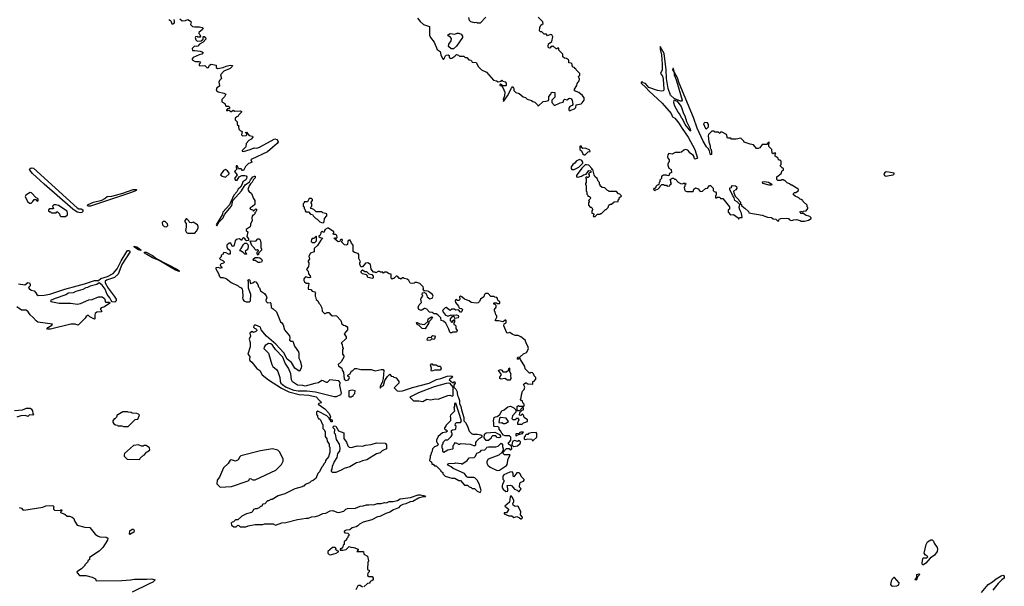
# Model space of a CAD drawing. Extents: x 2210602 to 2357277, y 510288 to 673808.
# Tile 289 of 464: x 2311621 to 2324186, y 580661 to 587894. Entities that reach past the tile are written whole.
import ezdxf

# ---------------------------------------------------------------- set-up
doc = ezdxf.new("R2010")
doc.units = 0

msp = doc.modelspace()

# ---------------------------------------------------------------- linework, layer by layer
at = {"layer": '0CON05XD'}
for points in [[(2317570, 587925), (2317495, 587850), (2317465, 587850), (2317455, 587858), (2317425, 587852), (2317378, 587868), (2317360, 587885), (2317352, 587922)], [(2318645, 586730), (2318655, 586740), (2318700, 586755), (2318717, 586773), (2318720, 586805), (2318785, 586820), (2318799, 586831), (2318822, 586865), (2318822, 586895), (2318802, 586925), (2318756, 586966), (2318700, 586985), (2318702, 587005), (2318732, 587055), (2318735, 587080), (2318762, 587115), (2318766, 587136), (2318752, 587168), (2318770, 587185), (2318770, 587205), (2318722, 587252), (2318718, 587268), (2318705, 587270), (2318700, 587285), (2318685, 587290), (2318670, 587305), (2318670, 587325), (2318658, 587338), (2318630, 587345), (2318630, 587375), (2318625, 587380), (2318597, 587397), (2318573, 587403), (2318552, 587422), (2318550, 587455), (2318500, 587505), (2318500, 587530), (2318485, 587530), (2318475, 587520), (2318465, 587520), (2318425, 587560), (2318415, 587550), (2318405, 587550), (2318385, 587530), (2318370, 587535), (2318363, 587555), (2318370, 587585), (2318412, 587615), (2318426, 587675), (2318412, 587702), (2318395, 587703), (2318355, 587690), (2318345, 587710), (2318315, 587710), (2318285, 587740), (2318265, 587740), (2318255, 587750), (2318258, 587795), (2318272, 587825), (2318300, 587845), (2318298, 587865), (2318235, 587928)], [(2313522, 587895), (2313550, 587880), (2313563, 587843), (2313577, 587843), (2313596, 587854), (2313598, 587875), (2313590, 587895)], [(2313666, 587906), (2313695, 587878), (2313737, 587883), (2313766, 587896), (2313800, 587875), (2313808, 587865), (2313802, 587832), (2313828, 587808), (2313855, 587802), (2313917, 587803), (2313950, 587795), (2313962, 587785), (2313955, 587768), (2313908, 587732), (2313908, 587718), (2313920, 587705), (2313930, 587675), (2313925, 587670), (2313895, 587670), (2313885, 587680), (2313863, 587677), (2313860, 587665), (2313868, 587638), (2313885, 587620), (2313938, 587622), (2313960, 587645), (2313960, 587675), (2313965, 587680), (2313975, 587680), (2313990, 587665), (2313998, 587645), (2313960, 587605), (2313915, 587582), (2313893, 587557), (2313875, 587550), (2313850, 587555), (2313820, 587525), (2313825, 587500), (2313855, 587502), (2313925, 587493), (2313950, 587485), (2313960, 587475), (2313945, 587453), (2313910, 587445), (2313835, 587412), (2313820, 587395), (2313822, 587382), (2313861, 587361), (2313905, 587362), (2313920, 587355), (2313927, 587343), (2313910, 587325), (2313910, 587315), (2313920, 587305), (2313985, 587308), (2314015, 587280), (2314028, 587282), (2314042, 587315), (2314065, 587326), (2314130, 587315), (2314130, 587285), (2314143, 587273), (2314216, 587284), (2314255, 587302), (2314305, 587312), (2314338, 587308), (2314332, 587295), (2314305, 587273), (2314225, 587237), (2314182, 587188), (2314198, 587145), (2314172, 587118), (2314160, 587095), (2314172, 587055), (2314170, 587045), (2314137, 587023), (2314128, 586995), (2314155, 586973), (2314226, 586956), (2314250, 586945), (2314235, 586910), (2314200, 586875), (2314200, 586845), (2314240, 586825), (2314252, 586792), (2314285, 586790), (2314298, 586778), (2314298, 586762), (2314272, 586758), (2314260, 586745), (2314262, 586732), (2314275, 586740), (2314295, 586740), (2314313, 586723), (2314325, 586722), (2314345, 586740), (2314368, 586728), (2314435, 586730), (2314452, 586722), (2314452, 586715), (2314414, 586676), (2314405, 586660), (2314390, 586655), (2314370, 586635), (2314370, 586615), (2314395, 586590), (2314398, 586558), (2314420, 586535), (2314412, 586525), (2314418, 586495), (2314435, 586478), (2314460, 586465), (2314453, 586423), (2314465, 586412), (2314510, 586415), (2314520, 586425), (2314520, 586435), (2314500, 586455), (2314515, 586460), (2314547, 586417), (2314590, 586405), (2314596, 586396), (2314575, 586368), (2314545, 586350), (2314512, 586315), (2314505, 586270), (2314458, 586225), (2314458, 586215), (2314475, 586211), (2314562, 586235), (2314613, 586257), (2314646, 586256), (2314681, 586265), (2314875, 586371), (2314905, 586364), (2314919, 586335), (2314907, 586313), (2314848, 586262), (2314781, 586209), (2314582, 586115), (2314570, 586105), (2314582, 586075), (2314570, 586065), (2314542, 586058), (2314501, 586019), (2314475, 585970), (2314465, 585970), (2314445, 585990), (2314412, 585992), (2314406, 586016), (2314395, 586028), (2314383, 586027), (2314382, 586005), (2314390, 585985), (2314362, 585955), (2314398, 585915), (2314364, 585866), (2314374, 585844), (2314396, 585844), (2314423, 585887), (2314457, 585903), (2314495, 585907), (2314511, 585901), (2314519, 585889), (2314516, 585865), (2314505, 585850), (2314467, 585825), (2314456, 585784), (2314439, 585755), (2314408, 585732), (2314390, 585695), (2314354, 585655), (2314299, 585531), (2314213, 585437), (2314206, 585404), (2314128, 585275), (2314135, 585262), (2314168, 585312), (2314218, 585365), (2314234, 585406), (2314304, 585486), (2314326, 585524), (2314342, 585585), (2314450, 585710), (2314498, 585785), (2314554, 585826), (2314565, 585850), (2314595, 585886), (2314615, 585898), (2314626, 585896), (2314627, 585875), (2314605, 585852), (2314589, 585821), (2314565, 585800), (2314550, 585775), (2314533, 585725), (2314544, 585704), (2314580, 585675), (2314603, 585613), (2314620, 585585), (2314622, 585565), (2314620, 585535), (2314591, 585509), (2314564, 585496), (2314558, 585485), (2314564, 585474), (2314590, 585465), (2314605, 585450), (2314635, 585478), (2314648, 585465), (2314635, 585440), (2314622, 585428), (2314620, 585415), (2314605, 585400), (2314595, 585400), (2314588, 585385), (2314582, 585365), (2314588, 585325), (2314564, 585286), (2314566, 585265), (2314561, 585249), (2314510, 585215), (2314510, 585205), (2314530, 585185), (2314520, 585125), (2314540, 585095), (2314540, 585075), (2314515, 585070), (2314500, 585085), (2314498, 585098), (2314475, 585108), (2314460, 585095), (2314455, 585080), (2314445, 585080), (2314425, 585098), (2314385, 585088), (2314372, 585072), (2314358, 585015), (2314345, 585000), (2314330, 585005), (2314315, 585040), (2314295, 585040), (2314262, 585015), (2314262, 584995), (2314272, 584975), (2314302, 584952), (2314308, 584925), (2314305, 584900), (2314285, 584900), (2314255, 584918), (2314225, 584920), (2314208, 584892), (2314192, 584888), (2314190, 584865), (2314170, 584845), (2314182, 584832), (2314215, 584820), (2314230, 584805), (2314230, 584795), (2314220, 584785), (2314193, 584777), (2314180, 584765), (2314182, 584752), (2314200, 584735), (2314198, 584722), (2314175, 584720), (2314155, 584730), (2314123, 584727), (2314122, 584715), (2314158, 584655), (2314170, 584615), (2314183, 584603), (2314215, 584602), (2314255, 584590), (2314319, 584539), (2314408, 584498), (2314420, 584485), (2314449, 584469), (2314460, 584455), (2314464, 584435), (2314468, 584355), (2314462, 584345), (2314468, 584325), (2314482, 584305), (2314512, 584292), (2314555, 584292), (2314568, 584305), (2314570, 584385), (2314540, 584465), (2314540, 584555), (2314533, 584567), (2314548, 584578), (2314557, 584567), (2314560, 584535), (2314568, 584528), (2314597, 584533), (2314615, 584550), (2314635, 584548), (2314660, 584515), (2314670, 584485), (2314682, 584472), (2314692, 584432), (2314745, 584398), (2314768, 584368), (2314773, 584345), (2314762, 584315), (2314768, 584298), (2314785, 584280), (2314815, 584282), (2314826, 584276), (2314828, 584218), (2314855, 584202), (2314896, 584166), (2314950, 584035), (2314966, 584026), (2314985, 584000), (2315002, 583935), (2315065, 583860), (2315070, 583835), (2315064, 583804), (2315085, 583792), (2315105, 583790), (2315127, 583725), (2315177, 583655), (2315184, 583634), (2315181, 583575), (2315201, 583541), (2315218, 583475), (2315212, 583445), (2315192, 583408), (2315185, 583407), (2315130, 583445), (2315088, 583518), (2315035, 583560), (2314990, 583640), (2314891, 583751), (2314772, 583852), (2314703, 583935), (2314695, 583968), (2314635, 583996), (2314615, 583993), (2314607, 583985), (2314605, 583970), (2314615, 583958), (2314643, 583943), (2314648, 583925), (2314635, 583912), (2314605, 583902), (2314585, 583912), (2314558, 583892), (2314564, 583855), (2314550, 583815), (2314562, 583775), (2314563, 583717), (2314530, 583625), (2314558, 583595), (2314554, 583556), (2314559, 583545), (2314583, 583523), (2314645, 583441), (2314684, 583415), (2314715, 583362), (2314795, 583295), (2314961, 583191), (2315055, 583144), (2315185, 583109), (2315311, 583099), (2315405, 583081), (2315445, 583032), (2315458, 583025), (2315468, 583005), (2315440, 582995), (2315430, 582985), (2315515, 582928), (2315570, 582865), (2315588, 582825), (2315580, 582805), (2315592, 582792), (2315610, 582785), (2315608, 582762), (2315595, 582760), (2315590, 582765)], [(2316698, 587915), (2316730, 587870), (2316775, 587832), (2316850, 587805), (2316850, 587695), (2316862, 587665), (2316908, 587608), (2316947, 587515), (2316985, 587488), (2316993, 587445), (2317015, 587400), (2317025, 587390), (2317035, 587392), (2317055, 587433)], [(2317155, 587520), (2317125, 587522), (2317093, 587553), (2317099, 587581), (2317128, 587625), (2317130, 587655), (2317108, 587678), (2317092, 587682), (2317082, 587698), (2317115, 587718), (2317175, 587708), (2317205, 587720), (2317225, 587720), (2317255, 587710), (2317270, 587685), (2317270, 587665), (2317196, 587554), (2317155, 587520)], [(2321295, 585320), (2321308, 585332), (2321312, 585348), (2321335, 585358), (2321405, 585362), (2321430, 585355), (2321442, 585342), (2321465, 585330), (2321487, 585333), (2321495, 585340), (2321535, 585342), (2321582, 585332), (2321595, 585322), (2321635, 585322), (2321687, 585333), (2321720, 585355), (2321720, 585365), (2321705, 585382), (2321648, 585398), (2321625, 585420), (2321595, 585420), (2321580, 585435), (2321585, 585450), (2321615, 585440), (2321625, 585450), (2321658, 585452), (2321680, 585485), (2321680, 585495), (2321670, 585505), (2321670, 585525), (2321620, 585575), (2321615, 585590), (2321605, 585590), (2321595, 585600), (2321582, 585602), (2321565, 585620), (2321515, 585640), (2321492, 585662), (2321505, 585690), (2321525, 585690), (2321560, 585715), (2321560, 585725), (2321550, 585735), (2321475, 585780), (2321465, 585780), (2321445, 585800), (2321415, 585810), (2321385, 585840), (2321375, 585840), (2321365, 585850), (2321345, 585850), (2321335, 585840), (2321295, 585840), (2321282, 585852), (2321282, 585888), (2321338, 585932), (2321352, 585968), (2321370, 585975), (2321370, 585995), (2321352, 586002), (2321330, 586025), (2321330, 586035), (2321340, 586045), (2321338, 586088), (2321325, 586100), (2321312, 586102), (2321300, 586115), (2321298, 586128), (2321262, 586152), (2321260, 586175), (2321268, 586188), (2321245, 586190), (2321235, 586180), (2321222, 586192), (2321220, 586235), (2321180, 586275), (2321180, 586315), (2321188, 586328), (2321172, 586328), (2321155, 586300), (2321095, 586300), (2321065, 586260), (2321045, 586250), (2321025, 586250), (2320987, 586297), (2320943, 586303), (2320865, 586330), (2320860, 586345), (2320822, 586382), (2320765, 586370), (2320705, 586370), (2320695, 586380), (2320655, 586380), (2320639, 586429), (2320585, 586460), (2320562, 586458), (2320555, 586440), (2320535, 586460), (2320495, 586460), (2320475, 586470), (2320455, 586470), (2320412, 586428), (2320407, 586413), (2320417, 586335), (2320432, 586285), (2320432, 586252), (2320440, 586245), (2320450, 586215), (2320450, 586175), (2320435, 586170), (2320422, 586222), (2320408, 586248), (2320385, 586272), (2320342, 586342), (2320265, 586508), (2320218, 586645), (2320037, 587085), (2320015, 587150), (2319978, 587218), (2319965, 587270), (2319955, 587270), (2319953, 587255), (2319972, 587222), (2319974, 587185), (2319983, 587173), (2320003, 587115), (2320076, 586865), (2320067, 586853), (2320055, 586852), (2319972, 586888), (2319925, 586932), (2319897, 587015), (2319874, 587145), (2319869, 587255), (2319843, 587463), (2319795, 587550), (2319794, 587516), (2319811, 587445), (2319821, 587325), (2319819, 587255), (2319800, 587205), (2319824, 587175), (2319833, 587133), (2319841, 587005), (2319837, 586985), (2319815, 586981), (2319762, 586992), (2319648, 587028), (2319608, 587078), (2319575, 587090), (2319565, 587100), (2319550, 587095), (2319550, 587085), (2319610, 587030), (2319648, 586985), (2319820, 586830), (2319934, 586695), (2319950, 586655), (2319980, 586635), (2320034, 586575), (2320073, 586503), (2320150, 586395), (2320238, 586235), (2320270, 586125), (2320242, 586112), (2320230, 586125), (2320230, 586145), (2320216, 586166), (2320170, 586195), (2320170, 586205), (2320145, 586230), (2320115, 586238), (2320095, 586230), (2320067, 586203), (2320045, 586198), (2319985, 586200), (2319945, 586177), (2319905, 586184), (2319893, 586167), (2319889, 586145), (2319895, 586120), (2319910, 586105), (2319908, 586085), (2319892, 586055), (2319892, 586035), (2319905, 586000), (2319935, 585980), (2319940, 585945), (2319915, 585930), (2319905, 585900), (2319883, 585903), (2319875, 585910), (2319835, 585910), (2319825, 585900), (2319812, 585898), (2319810, 585865), (2319790, 585845), (2319790, 585825), (2319780, 585815), (2319778, 585792), (2319765, 585780), (2319752, 585778), (2319740, 585765), (2319738, 585752), (2319725, 585740), (2319712, 585738), (2319710, 585725), (2319725, 585710), (2319735, 585720), (2319765, 585730), (2319790, 585755), (2319792, 585768), (2319815, 585790), (2319835, 585790), (2319845, 585780), (2319875, 585780), (2319885, 585770), (2319918, 585772), (2319922, 585788), (2319940, 585805), (2319930, 585815), (2319930, 585835), (2319920, 585845), (2319920, 585855), (2319945, 585870), (2319965, 585870), (2319975, 585860), (2319988, 585858), (2320025, 585820), (2320053, 585803), (2320085, 585800), (2320093, 585807), (2320118, 585808), (2320120, 585795), (2320110, 585785), (2320110, 585765), (2320102, 585755), (2320103, 585725), (2320111, 585711), (2320135, 585700), (2320215, 585700), (2320225, 585730), (2320245, 585748), (2320280, 585735), (2320305, 585702), (2320335, 585703), (2320372, 585738), (2320398, 585742), (2320422, 585778), (2320438, 585778), (2320470, 585745), (2320472, 585712), (2320485, 585700), (2320498, 585698), (2320510, 585685), (2320510, 585655), (2320500, 585645), (2320502, 585622), (2320515, 585620), (2320525, 585630), (2320555, 585630), (2320565, 585610), (2320595, 585610), (2320678, 585505), (2320680, 585475), (2320660, 585465), (2320660, 585435), (2320693, 585403), (2320728, 585408), (2320790, 585365), (2320795, 585350), (2320800, 585350), (2320805, 585370), (2320840, 585370), (2320832, 585425), (2320810, 585465), (2320802, 585495), (2320810, 585535), (2320778, 585568), (2320747, 585585), (2320739, 585619), (2320715, 585652), (2320681, 585725), (2320682, 585748), (2320705, 585750), (2320707, 585757), (2320700, 585765), (2320713, 585777), (2320755, 585772), (2320768, 585765), (2320772, 585745), (2320759, 585721), (2320730, 585705), (2320732, 585685), (2320753, 585643), (2320800, 585595), (2320802, 585582), (2320820, 585565), (2320820, 585545), (2320830, 585535), (2320832, 585522), (2320860, 585495), (2320875, 585490), (2320920, 585445), (2320925, 585430), (2321095, 585400), (2321163, 585373), (2321215, 585368), (2321235, 585350), (2321268, 585348), (2321295, 585320)], [(2317055, 587433), (2317065, 587443), (2317087, 587447), (2317100, 587435), (2317102, 587415), (2317115, 587400), (2317135, 587402), (2317173, 587427), (2317195, 587450), (2317222, 587442), (2317235, 587430), (2317287, 587427), (2317305, 587410), (2317325, 587410), (2317352, 587382), (2317378, 587378), (2317388, 587368), (2317393, 587353), (2317448, 587348), (2317474, 587294), (2317515, 587256), (2317576, 587226), (2317665, 587122), (2317705, 587112), (2317725, 587100), (2317765, 587110), (2317775, 587120), (2317785, 587110), (2317815, 587100), (2317830, 587085), (2317830, 587055), (2317825, 587050), (2317785, 587050), (2317755, 587070), (2317750, 587065), (2317750, 587055), (2317768, 587048), (2317785, 587030), (2317813, 586967), (2317809, 586921), (2317790, 586875), (2317795, 586850), (2317845, 586922), (2317895, 587020), (2317915, 587040), (2317926, 587016), (2317928, 586988), (2317950, 586965), (2317995, 586950), (2318045, 586910), (2318075, 586900), (2318095, 586880), (2318152, 586862), (2318168, 586848), (2318195, 586840), (2318230, 586805), (2318235, 586790), (2318300, 586850), (2318338, 586852), (2318367, 586863), (2318372, 586875), (2318372, 586915), (2318397, 586943), (2318405, 586962), (2318415, 586970), (2318450, 586965), (2318450, 586905), (2318410, 586865), (2318410, 586835), (2318445, 586800), (2318518, 586832), (2318555, 586840), (2318565, 586870), (2318575, 586878), (2318605, 586872), (2318638, 586892), (2318656, 586886), (2318670, 586865), (2318678, 586812), (2318670, 586800), (2318640, 586785), (2318630, 586765), (2318630, 586745), (2318645, 586730)], [(2320175, 586470), (2320168, 586488), (2320113, 586555), (2320078, 586628), (2320065, 586642), (2320046, 586686), (2320024, 586715), (2319982, 586792), (2319968, 586832), (2319972, 586868), (2319985, 586870), (2319995, 586860), (2320008, 586858), (2320064, 586784), (2320092, 586695), (2320110, 586665), (2320132, 586595), (2320175, 586500), (2320180, 586475), (2320175, 586470)], [(2320385, 586500), (2320410, 586525), (2320412, 586555), (2320398, 586578), (2320365, 586582), (2320348, 586565), (2320372, 586505), (2320385, 586500)], [(2318825, 586168), (2318835, 586170), (2318875, 586208), (2318900, 586210), (2318898, 586228), (2318842, 586252), (2318805, 586250), (2318792, 586262), (2318788, 586278), (2318775, 586280), (2318770, 586275), (2318770, 586235), (2318788, 586218), (2318805, 586182), (2318825, 586168)], [(2318695, 585982), (2318758, 586012), (2318807, 586063), (2318808, 586075), (2318795, 586097), (2318765, 586110), (2318724, 586086), (2318708, 586065), (2318680, 586045), (2318660, 586015), (2318658, 585995), (2318665, 585983), (2318695, 585982)], [(2318965, 585380), (2318995, 585410), (2319025, 585410), (2319035, 585420), (2319045, 585420), (2319095, 585470), (2319105, 585470), (2319130, 585495), (2319140, 585525), (2319155, 585540), (2319175, 585540), (2319205, 585570), (2319258, 585572), (2319260, 585595), (2319270, 585605), (2319272, 585618), (2319300, 585645), (2319278, 585668), (2319262, 585672), (2319235, 585700), (2319145, 585700), (2319135, 585710), (2319122, 585712), (2319088, 585748), (2319055, 585750), (2319030, 585775), (2319030, 585785), (2319020, 585795), (2319020, 585815), (2319002, 585832), (2318990, 585865), (2318962, 585892), (2318950, 585915), (2318935, 585980), (2318922, 585982), (2318920, 585995), (2318882, 586035), (2318855, 586043), (2318838, 586042), (2318795, 585998), (2318735, 585918), (2318728, 585905), (2318728, 585888), (2318745, 585882), (2318790, 585895), (2318815, 585912), (2318848, 585922), (2318885, 585970), (2318910, 585965), (2318908, 585942), (2318892, 585938), (2318880, 585925), (2318890, 585915), (2318888, 585892), (2318875, 585880), (2318865, 585880), (2318855, 585890), (2318840, 585875), (2318850, 585865), (2318850, 585815), (2318840, 585805), (2318840, 585795), (2318850, 585775), (2318850, 585705), (2318860, 585695), (2318860, 585665), (2318870, 585655), (2318872, 585642), (2318898, 585638), (2318900, 585625), (2318910, 585615), (2318880, 585585), (2318890, 585575), (2318890, 585565), (2318880, 585555), (2318880, 585525), (2318902, 585502), (2318915, 585500), (2318928, 585488), (2318930, 585465), (2318920, 585455), (2318920, 585425), (2318938, 585418), (2318950, 585405), (2318940, 585395), (2318942, 585382), (2318965, 585380)], [(2312395, 585429), (2312356, 585435), (2312299, 585475), (2311932, 585795), (2311785, 585930), (2311748, 585975), (2311747, 585985), (2311765, 586001), (2311795, 585997), (2312352, 585492), (2312375, 585478), (2312405, 585478), (2312428, 585465), (2312427, 585445), (2312415, 585434), (2312395, 585429)], [(2314245, 585883), (2314293, 585925), (2314293, 585935), (2314273, 585965), (2314245, 585980), (2314222, 585968), (2314182, 585915), (2314206, 585896), (2314245, 585883)], [(2322675, 585898), (2322715, 585903), (2322767, 585913), (2322780, 585925), (2322780, 585935), (2322685, 585950), (2322665, 585947), (2322650, 585925), (2322658, 585905), (2322675, 585898)], [(2321215, 585783), (2321185, 585783), (2321104, 585804), (2321100, 585825), (2321125, 585830), (2321175, 585822), (2321220, 585795), (2321215, 585783)], [(2311765, 585550), (2311789, 585571), (2311805, 585600), (2311825, 585600), (2311845, 585578), (2311855, 585580), (2311857, 585603), (2311853, 585613), (2311832, 585622), (2311772, 585685), (2311755, 585690), (2311698, 585655), (2311691, 585635), (2311697, 585615), (2311725, 585570), (2311745, 585550), (2311765, 585550)], [(2312525, 585515), (2312492, 585515), (2312486, 585525), (2312495, 585536), (2312564, 585565), (2312670, 585590), (2312708, 585612), (2312735, 585638), (2312795, 585640), (2312935, 585678), (2313070, 585725), (2313110, 585725), (2313108, 585715), (2313090, 585705), (2313011, 585675), (2312525, 585515)], [(2315495, 585302), (2315507, 585313), (2315512, 585358), (2315542, 585388), (2315540, 585415), (2315488, 585428), (2315475, 585440), (2315405, 585440), (2315375, 585470), (2315342, 585482), (2315330, 585495), (2315350, 585515), (2315350, 585545), (2315340, 585555), (2315340, 585565), (2315358, 585585), (2315357, 585597), (2315345, 585610), (2315315, 585610), (2315295, 585570), (2315252, 585568), (2315250, 585555), (2315240, 585545), (2315240, 585515), (2315250, 585505), (2315250, 585485), (2315260, 585475), (2315262, 585452), (2315273, 585443), (2315305, 585440), (2315333, 585413), (2315358, 585408), (2315365, 585390), (2315400, 585355), (2315418, 585348), (2315450, 585315), (2315473, 585303), (2315495, 585302)], [(2312205, 585380), (2312230, 585405), (2312232, 585425), (2312225, 585450), (2312115, 585520), (2312085, 585530), (2312055, 585530), (2312040, 585515), (2312050, 585485), (2312045, 585480), (2312005, 585480), (2311990, 585465), (2311990, 585455), (2312005, 585440), (2312015, 585440), (2312028, 585428), (2312085, 585430), (2312095, 585440), (2312105, 585440), (2312130, 585415), (2312132, 585395), (2312145, 585380), (2312205, 585380)], [(2313495, 585248), (2313512, 585268), (2313508, 585288), (2313476, 585316), (2313453, 585317), (2313440, 585305), (2313442, 585275), (2313465, 585252), (2313495, 585248)], [(2313855, 585170), (2313877, 585193), (2313897, 585233), (2313898, 585255), (2313890, 585275), (2313835, 585310), (2313815, 585302), (2313793, 585303), (2313782, 585312), (2313780, 585325), (2313768, 585338), (2313755, 585350), (2313745, 585350), (2313728, 585332), (2313728, 585315), (2313743, 585293), (2313746, 585246), (2313738, 585205), (2313748, 585178), (2313765, 585170), (2313855, 585170)], [(2317495, 581860), (2317508, 581885), (2317485, 581970), (2317460, 582015), (2317430, 582045), (2317415, 582050), (2317345, 582050), (2317325, 582060), (2317295, 582100), (2317153, 582163), (2317128, 582188), (2317092, 582202), (2317082, 582218), (2317095, 582230), (2317175, 582232), (2317185, 582238), (2317255, 582230), (2317265, 582220), (2317330, 582265), (2317355, 582300), (2317420, 582305), (2317437, 582323), (2317455, 582360), (2317495, 582378), (2317515, 582398), (2317557, 582403), (2317575, 582420), (2317580, 582435), (2317605, 582442), (2317695, 582442), (2317725, 582450), (2317765, 582490), (2317780, 582475), (2317780, 582445), (2317790, 582415), (2317790, 582395), (2317780, 582385), (2317778, 582372), (2317737, 582333), (2317600, 582285), (2317580, 582255), (2317583, 582233), (2317596, 582206), (2317625, 582180), (2317715, 582140), (2317745, 582143), (2317835, 582203), (2317843, 582215), (2317855, 582290), (2317880, 582335), (2317875, 582340), (2317808, 582338), (2317790, 582355), (2317790, 582375), (2317835, 582420), (2317865, 582420), (2317885, 582400), (2317900, 582415), (2317898, 582448), (2317860, 582475), (2317860, 582495), (2317870, 582505), (2317890, 582525), (2317890, 582565), (2317872, 582582), (2317815, 582583), (2317795, 582592), (2317774, 582614), (2317757, 582647), (2317740, 582665), (2317740, 582685), (2317728, 582698), (2317675, 582700), (2317670, 582705), (2317672, 582745), (2317667, 582775), (2317676, 582814), (2317694, 582826), (2317715, 582828), (2317746, 582854), (2317775, 582902), (2317805, 582912), (2317849, 582951), (2317885, 582959), (2317925, 582940), (2317950, 582915), (2317950, 582885), (2317910, 582835), (2317900, 582805), (2317915, 582790), (2317945, 582790), (2317963, 582807), (2317975, 582810), (2317990, 582785), (2317973, 582747), (2317975, 582730), (2318035, 582730), (2318052, 582748), (2318100, 582765), (2318100, 582785), (2318060, 582815), (2318050, 582845), (2318038, 582858), (2318032, 582858), (2318015, 582840), (2318000, 582845), (2318002, 582878), (2318032, 582908), (2318048, 582912), (2318048, 582938), (2318032, 582938), (2317998, 582902), (2317975, 582900), (2317970, 582905), (2317970, 582955), (2317985, 582970), (2317995, 582960), (2318055, 582960), (2318060, 582965), (2318058, 582985), (2318042, 583005), (2318037, 583027), (2318025, 583030), (2318010, 583045), (2318022, 583068), (2318024, 583106), (2318038, 583152), (2318057, 583173), (2318068, 583205), (2318052, 583235), (2318058, 583245), (2318075, 583258), (2318085, 583258), (2318107, 583247), (2318165, 583240), (2318170, 583245), (2318170, 583275), (2318185, 583280), (2318208, 583305), (2318207, 583327), (2318187, 583347), (2318177, 583375), (2318165, 583388), (2318148, 583392), (2318135, 583380), (2318125, 583380), (2318070, 583435), (2318067, 583467), (2318010, 583555), (2318008, 583568), (2317995, 583570), (2317985, 583560), (2317975, 583560), (2317970, 583565), (2317982, 583588), (2318008, 583592), (2318052, 583628), (2318088, 583645), (2318106, 583674), (2318113, 583697), (2318107, 583725), (2318087, 583755), (2318073, 583803), (2318014, 583844), (2317982, 583862), (2317945, 583863), (2317905, 583880), (2317875, 583902), (2317845, 583893), (2317837, 583897), (2317800, 583985), (2317805, 584010), (2317830, 584025), (2317830, 584055), (2317825, 584060), (2317815, 584060), (2317795, 584040), (2317785, 584038), (2317735, 584050), (2317698, 584048), (2317690, 584055), (2317710, 584095), (2317710, 584115), (2317698, 584128), (2317690, 584165), (2317680, 584175), (2317680, 584195), (2317700, 584225), (2317700, 584245), (2317688, 584258), (2317672, 584262), (2317670, 584275), (2317675, 584280), (2317705, 584280), (2317715, 584270), (2317745, 584270), (2317750, 584275), (2317748, 584298), (2317735, 584300), (2317722, 584312), (2317720, 584335), (2317708, 584348), (2317685, 584350), (2317675, 584360), (2317635, 584360), (2317597, 584397), (2317565, 584397), (2317552, 584385), (2317542, 584358), (2317502, 584325), (2317490, 584295), (2317472, 584278), (2317446, 584274), (2317384, 584284), (2317355, 584307), (2317295, 584328), (2317265, 584357), (2317244, 584366), (2317233, 584357), (2317238, 584325), (2317229, 584311), (2317208, 584308), (2317185, 584320), (2317178, 584305), (2317182, 584285), (2317220, 584235), (2317225, 584220), (2317232, 584212), (2317258, 584208), (2317272, 584195), (2317265, 584168), (2317255, 584160), (2317245, 584162), (2317222, 584192), (2317185, 584188), (2317165, 584198), (2317135, 584200), (2317115, 584180), (2317098, 584195), (2317065, 584220), (2317050, 584215), (2317020, 584185), (2317018, 584175), (2317028, 584155), (2317054, 584124), (2317075, 584113), (2317095, 584112), (2317125, 584128), (2317135, 584120), (2317195, 584127), (2317216, 584116), (2317220, 584105), (2317215, 584090), (2317175, 584080), (2317170, 584095), (2317155, 584110), (2317145, 584100), (2317135, 584100), (2317112, 584075), (2317112, 584055), (2317135, 584030), (2317148, 584042), (2317150, 584055), (2317168, 584068), (2317170, 584035), (2317160, 584025), (2317160, 584005), (2317175, 584000), (2317187, 583987), (2317188, 583952), (2317202, 583925), (2317195, 583903), (2317147, 583903), (2317135, 583897), (2317118, 583898), (2317110, 583905), (2317098, 583945), (2317058, 584018), (2317030, 584045), (2317000, 584055), (2316995, 584090), (2316955, 584128), (2316935, 584137), (2316908, 584138), (2316885, 584158), (2316852, 584162), (2316815, 584200), (2316797, 584207), (2316785, 584208), (2316745, 584183), (2316714, 584194), (2316704, 584225), (2316717, 584255), (2316747, 584283), (2316739, 584325), (2316743, 584337), (2316767, 584363), (2316757, 584385), (2316761, 584409), (2316783, 584413), (2316803, 584403), (2316818, 584375), (2316820, 584355), (2316855, 584332), (2316885, 584338), (2316897, 584365), (2316887, 584385), (2316838, 584425), (2316815, 584432), (2316785, 584430), (2316768, 584455), (2316772, 584465), (2316770, 584485), (2316728, 584525), (2316687, 584537), (2316665, 584540), (2316655, 584530), (2316635, 584528), (2316605, 584532), (2316586, 584566), (2316565, 584580), (2316525, 584590), (2316515, 584600), (2316505, 584600), (2316485, 584580), (2316475, 584590), (2316465, 584590), (2316446, 584616), (2316435, 584620), (2316425, 584620), (2316395, 584590), (2316385, 584590), (2316375, 584580), (2316360, 584595), (2316360, 584645), (2316335, 584650), (2316302, 584672), (2316275, 584670), (2316265, 584660), (2316255, 584670), (2316225, 584670), (2316215, 584680), (2316195, 584680), (2316165, 584662), (2316155, 584670), (2316135, 584670), (2316108, 584708), (2316097, 584767), (2316065, 584790), (2316032, 584788), (2315995, 584740), (2315975, 584740), (2315960, 584775), (2315960, 584795), (2315970, 584805), (2315950, 584845), (2315947, 584897), (2315938, 584908), (2315895, 584920), (2315878, 584935), (2315878, 585015), (2315855, 585040), (2315838, 585078), (2315825, 585080), (2315810, 585065), (2315802, 585025), (2315785, 585017), (2315765, 585018), (2315732, 585052), (2315730, 585065), (2315740, 585075), (2315735, 585090), (2315725, 585090), (2315712, 585078), (2315708, 585062), (2315685, 585060), (2315630, 585105), (2315645, 585110), (2315658, 585102), (2315670, 585115), (2315668, 585138), (2315655, 585150), (2315625, 585150), (2315620, 585165), (2315630, 585175), (2315628, 585188), (2315562, 585232), (2315548, 585232), (2315520, 585215), (2315510, 585205), (2315508, 585182), (2315495, 585180), (2315485, 585190), (2315475, 585190), (2315463, 585177), (2315462, 585165), (2315449, 585141), (2315440, 585135), (2315440, 585125), (2315453, 585113), (2315490, 585105), (2315465, 585080), (2315419, 585011), (2315380, 584975), (2315378, 584932), (2315330, 584915), (2315312, 584875), (2315320, 584835), (2315300, 584815), (2315300, 584805), (2315312, 584792), (2315312, 584778), (2315307, 584743), (2315280, 584705), (2315300, 584685), (2315308, 584648), (2315328, 584625), (2315330, 584605), (2315315, 584600), (2315268, 584612), (2315248, 584585), (2315248, 584565), (2315257, 584547), (2315275, 584530), (2315305, 584530), (2315310, 584525), (2315300, 584475), (2315302, 584455), (2315335, 584448), (2315355, 584428), (2315385, 584422), (2315392, 584415), (2315397, 584405), (2315390, 584395), (2315390, 584365), (2315397, 584357), (2315403, 584323), (2315426, 584306), (2315440, 584275), (2315457, 584257), (2315478, 584215), (2315480, 584175), (2315510, 584145), (2315517, 584143), (2315545, 584158), (2315565, 584158), (2315590, 584125), (2315613, 584113), (2315645, 584118), (2315665, 584112), (2315718, 584055), (2315732, 584012), (2315753, 583993), (2315775, 583990), (2315795, 583978), (2315802, 583965), (2315803, 583935), (2315763, 583885), (2315787, 583847), (2315787, 583823), (2315722, 583765), (2315737, 583747), (2315740, 583715), (2315750, 583705), (2315750, 583695), (2315740, 583685), (2315738, 583645), (2315742, 583625), (2315758, 583605), (2315758, 583585), (2315722, 583525), (2315686, 583494), (2315690, 583475), (2315732, 583445), (2315735, 583420), (2315752, 583395), (2315760, 583305), (2315785, 583290), (2315815, 583298), (2315828, 583325), (2315810, 583345), (2315810, 583355), (2315836, 583374), (2315855, 583410), (2315868, 583412), (2315898, 583442), (2315925, 583443), (2315975, 583430), (2316105, 583428), (2316158, 583412)], [(2314515, 584900), (2314495, 584900), (2314473, 584923), (2314438, 584945), (2314432, 584955), (2314448, 584972), (2314477, 585023), (2314495, 585040), (2314515, 585040), (2314530, 585025), (2314538, 585005), (2314532, 584965), (2314500, 584935), (2314502, 584922), (2314520, 584905), (2314515, 584900)], [(2314665, 584890), (2314650, 584905), (2314650, 584925), (2314668, 584942), (2314668, 584948), (2314655, 584960), (2314645, 584950), (2314632, 584952), (2314620, 584965), (2314618, 584978), (2314585, 585010), (2314560, 585065), (2314575, 585072), (2314632, 585068), (2314660, 585095), (2314675, 585098), (2314688, 585085), (2314698, 585045), (2314700, 584985), (2314708, 584965), (2314705, 584950), (2314672, 584918), (2314665, 584890)], [(2315385, 585050), (2315407, 585073), (2315410, 585125), (2315405, 585130), (2315375, 585100), (2315355, 585100), (2315343, 585087), (2315342, 585062), (2315355, 585050), (2315385, 585050)], [(2311605, 584522), (2311685, 584508), (2311725, 584539), (2311745, 584534), (2311756, 584515), (2311753, 584497), (2311732, 584475), (2311741, 584461), (2311765, 584440), (2311805, 584433), (2311828, 584408), (2311838, 584385), (2311855, 584374), (2311935, 584378), (2312005, 584390), (2312195, 584455), (2312352, 584498), (2312448, 584522), (2312575, 584563), (2312625, 584564), (2312655, 584590), (2312743, 584617), (2312815, 584653), (2312866, 584714), (2312914, 584816), (2312986, 584935), (2312995, 584946), (2313015, 584948), (2313027, 584937), (2313028, 584925), (2312923, 584767), (2312876, 584644), (2312831, 584605), (2312730, 584570), (2312711, 584555), (2312712, 584535), (2312748, 584468), (2312825, 584364), (2312851, 584325), (2312853, 584305), (2312835, 584289), (2312801, 584291), (2312788, 584308), (2312772, 584345), (2312736, 584386), (2312712, 584455), (2312675, 584503), (2312635, 584533), (2312605, 584515), (2312519, 584491), (2312488, 584475), (2312465, 584473), (2312425, 584451), (2312335, 584426), (2312303, 584407), (2312245, 584404), (2312210, 584380), (2312075, 584335), (2312015, 584308), (2312020, 584295), (2312125, 584274), (2312275, 584277), (2312355, 584264), (2312395, 584272), (2312505, 584316), (2312545, 584322), (2312626, 584354), (2312675, 584357), (2312704, 584334), (2312715, 584290), (2312735, 584288), (2312765, 584290), (2312770, 584275), (2312705, 584228), (2312660, 584215), (2312650, 584205), (2312650, 584195), (2312667, 584177), (2312660, 584165), (2312605, 584162), (2312582, 584145), (2312578, 584125), (2312580, 584075), (2312575, 584070), (2312515, 584100), (2312495, 584120), (2312470, 584105), (2312458, 584085), (2312367, 583993), (2312328, 584008), (2312275, 584009), (2312015, 583945), (2311975, 583944), (2311968, 583955), (2312030, 583995), (2312038, 584008), (2311854, 584034), (2311831, 584051), (2311794, 584094), (2311756, 584126), (2311729, 584165), (2311702, 584185), (2311645, 584186), (2311585, 584230)], [(2313165, 584948), (2313137, 584955), (2313089, 584985), (2313080, 584995), (2313083, 585005), (2313115, 584996), (2313168, 584955), (2313165, 584948)], [(2313655, 584680), (2313610, 584695), (2313400, 584820), (2313316, 584855), (2313242, 584895), (2313214, 584915), (2313214, 584925), (2313236, 584925), (2313314, 584885), (2313371, 584841), (2313634, 584705), (2313659, 584685), (2313655, 584680)], [(2314685, 584793), (2314664, 584794), (2314625, 584820), (2314605, 584820), (2314600, 584835), (2314625, 584860), (2314665, 584860), (2314685, 584852), (2314708, 584835), (2314717, 584815), (2314705, 584798), (2314685, 584793)], [(2316125, 584592), (2316062, 584602), (2316057, 584627), (2316048, 584638), (2315995, 584650), (2315980, 584665), (2315980, 584685), (2315995, 584700), (2316025, 584680), (2316045, 584680), (2316075, 584650), (2316115, 584640), (2316132, 584622), (2316132, 584598), (2316125, 584592)], [(2316795, 583948), (2316755, 583950), (2316719, 583989), (2316694, 584004), (2316683, 584027), (2316695, 584029), (2316725, 584010), (2316786, 584004), (2316828, 584042), (2316834, 584076), (2316875, 584100), (2316888, 584098), (2316870, 584065), (2316842, 584038), (2316840, 584025), (2316795, 583948)], [(2316825, 583798), (2316820, 583815), (2316828, 583832), (2316845, 583840), (2316872, 583838), (2316884, 583856), (2316895, 583862), (2316915, 583858), (2316922, 583845), (2316915, 583818), (2316905, 583813), (2316882, 583818), (2316865, 583803), (2316825, 583798)], [(2315635, 583084), (2315665, 583084), (2315719, 583111), (2315729, 583125), (2315704, 583225), (2315712, 583262), (2315692, 583282), (2315577, 583297), (2315546, 583264), (2315535, 583262), (2315495, 583283), (2315475, 583287), (2315435, 583257), (2315385, 583250), (2315265, 583214), (2315235, 583224), (2315165, 583229), (2315103, 583273), (2315089, 583295), (2315079, 583375), (2315053, 583445), (2315010, 583510), (2314977, 583585), (2314884, 583684), (2314845, 583740), (2314825, 583756), (2314795, 583760), (2314752, 583735), (2314739, 583715), (2314736, 583695), (2314796, 583636), (2314839, 583491), (2314853, 583465), (2314897, 583427), (2314913, 583403), (2314941, 583325), (2314945, 583280), (2314954, 583255), (2314974, 583235), (2315022, 583205), (2315121, 583165), (2315175, 583154), (2315285, 583154), (2315395, 583142), (2315635, 583084)], [(2316158, 583412), (2316235, 583430), (2316259, 583429), (2316267, 583417), (2316259, 583315), (2316246, 583264), (2316222, 583215), (2316220, 583195), (2316225, 583190), (2316232, 583208), (2316263, 583225), (2316282, 583288), (2316315, 583340), (2316345, 583370), (2316362, 583342), (2316385, 583340), (2316395, 583330), (2316425, 583320), (2316460, 583275), (2316460, 583255), (2316400, 583195), (2316438, 583158), (2316465, 583151), (2316505, 583158), (2316635, 583199), (2316846, 583254), (2316938, 583302), (2316996, 583314), (2317075, 583343), (2317115, 583349), (2317140, 583345), (2317147, 583335), (2317108, 583305), (2317102, 583295), (2317145, 583262), (2317155, 583260), (2317165, 583270), (2317175, 583270), (2317176, 583254), (2317163, 583227), (2317160, 583205), (2317186, 583176), (2317202, 583142), (2317202, 583125), (2317208, 583095), (2317222, 583072), (2317232, 583032), (2317232, 582995), (2317252, 582955), (2317258, 582915), (2317290, 582815), (2317288, 582775), (2317311, 582751), (2317336, 582706), (2317355, 582642), (2317385, 582611), (2317405, 582602), (2317465, 582602), (2317504, 582594), (2317518, 582585), (2317518, 582565), (2317482, 582545), (2317445, 582508), (2317438, 582495), (2317437, 582463), (2317427, 582453), (2317415, 582452), (2317375, 582472), (2317245, 582480), (2317235, 582470), (2317225, 582470), (2317197, 582487), (2317165, 582490), (2317160, 582465), (2317150, 582455), (2317150, 582415), (2317145, 582410), (2317083, 582397), (2317035, 582370), (2317020, 582385), (2317020, 582415), (2317010, 582425), (2317010, 582465), (2317020, 582475), (2317030, 582505), (2317055, 582530), (2317085, 582530), (2317128, 582575), (2317140, 582595), (2317140, 582615), (2317130, 582625), (2317132, 582648), (2317145, 582660), (2317177, 582663), (2317187, 582673), (2317190, 582705), (2317180, 582715), (2317182, 582738), (2317195, 582750), (2317245, 582750), (2317257, 582773), (2317185, 583000), (2317170, 582995), (2317170, 582955), (2317160, 582945), (2317170, 582895), (2317120, 582845), (2317113, 582827), (2317120, 582815), (2317120, 582775), (2317060, 582715), (2317060, 582705), (2317040, 582685), (2317042, 582672), (2317055, 582660), (2317065, 582660), (2317078, 582642), (2317065, 582630), (2317015, 582620), (2316962, 582575), (2316940, 582525), (2316940, 582505), (2316950, 582495), (2316960, 582465), (2316948, 582452), (2316915, 582440), (2316890, 582415), (2316880, 582375), (2316870, 582365), (2316867, 582333), (2316860, 582325), (2316860, 582295), (2316853, 582287), (2316850, 582265), (2316862, 582252), (2316878, 582248), (2316882, 582222), (2316898, 582218), (2316915, 582200), (2316935, 582200), (2316990, 582145), (2316995, 582130), (2317020, 582115), (2317020, 582095), (2317050, 582065), (2317135, 582040), (2317175, 582040), (2317225, 582010), (2317245, 582010), (2317295, 581950), (2317335, 581950), (2317355, 581930), (2317382, 581922), (2317395, 581910), (2317425, 581910), (2317460, 581875), (2317495, 581860)], [(2316878, 583408), (2316870, 583415), (2316878, 583445), (2316862, 583485), (2316875, 583500), (2316885, 583500), (2316895, 583490), (2316937, 583487), (2316963, 583473), (2316985, 583472), (2316992, 583465), (2317000, 583435), (2316988, 583422), (2316965, 583418), (2316915, 583422), (2316895, 583410), (2316878, 583408)], [(2317875, 583291), (2317845, 583293), (2317813, 583313), (2317765, 583303), (2317750, 583315), (2317748, 583332), (2317768, 583365), (2317730, 583415), (2317755, 583428), (2317775, 583420), (2317785, 583400), (2317835, 583400), (2317858, 583422), (2317865, 583450), (2317870, 583445), (2317870, 583405), (2317890, 583375), (2317882, 583355), (2317890, 583315), (2317875, 583291)], [(2315855, 583080), (2315865, 583090), (2315875, 583090), (2315880, 583105), (2315898, 583122), (2315900, 583155), (2315864, 583166), (2315823, 583157), (2315820, 583085), (2315825, 583080), (2315855, 583080)], [(2316765, 583022), (2316815, 583048), (2316865, 583042), (2316925, 583052), (2316962, 583048), (2317085, 583098), (2317109, 583099), (2317145, 583088), (2317153, 583097), (2317152, 583202), (2317115, 583249), (2317095, 583254), (2317065, 583251), (2316911, 583209), (2316709, 583131), (2316600, 583075), (2316645, 583030), (2316715, 583030), (2316765, 583022)], [(2311555, 582903), (2311655, 582913), (2311706, 582934), (2311753, 582933), (2311765, 582928), (2311785, 582900), (2311788, 582868), (2311800, 582855), (2311790, 582845), (2311745, 582848), (2311725, 582830), (2311695, 582842), (2311634, 582836), (2311585, 582822)], [(2315590, 582765), (2315590, 582775), (2315575, 582790), (2315568, 582808), (2315540, 582835), (2315425, 582898), (2315410, 582885), (2315410, 582855), (2315420, 582845), (2315420, 582825), (2315435, 582800), (2315445, 582800), (2315458, 582788), (2315480, 582735), (2315490, 582725), (2315490, 582675), (2315510, 582655), (2315510, 582645), (2315520, 582635), (2315520, 582575), (2315540, 582545), (2315543, 582513), (2315570, 582475), (2315570, 582445), (2315580, 582435), (2315580, 582375), (2315560, 582315), (2315523, 582267), (2315517, 582243), (2315500, 582225), (2315490, 582195), (2315473, 582177), (2315447, 582123), (2315425, 582100), (2315400, 582035), (2315385, 582030), (2315367, 582013), (2315340, 582005), (2315317, 581983), (2315265, 581960), (2315245, 581940), (2315235, 581940), (2315225, 581930), (2315130, 581905), (2315005, 581842), (2314920, 581815), (2314842, 581768), (2314825, 581768), (2314795, 581750), (2314785, 581750), (2314748, 581712), (2314722, 581708), (2314705, 581680), (2314695, 581680), (2314677, 581663), (2314645, 581650), (2314625, 581650), (2314605, 581640), (2314595, 581620), (2314577, 581603), (2314515, 581587), (2314454, 581556), (2314405, 581510), (2314375, 581510), (2314348, 581482), (2314332, 581478), (2314320, 581465), (2314322, 581442), (2314355, 581420), (2314385, 581420), (2314405, 581440), (2314418, 581438), (2314435, 581420), (2314505, 581418), (2314535, 581432), (2314625, 581448), (2314725, 581450), (2314745, 581460), (2314855, 581460), (2314885, 581442), (2314965, 581470), (2315016, 581474), (2315167, 581513), (2315275, 581532), (2315305, 581532), (2315345, 581548), (2315395, 581552), (2315436, 581564), (2315491, 581589), (2315526, 581594), (2315584, 581626), (2315615, 581627), (2315666, 581606), (2315695, 581604), (2315755, 581622), (2315784, 581646), (2315805, 581652), (2315905, 581658), (2315965, 581682), (2316003, 581687), (2316048, 581702), (2316075, 581700), (2316105, 581707), (2316135, 581702), (2316185, 581718), (2316235, 581718), (2316275, 581730), (2316302, 581728), (2316335, 581742), (2316385, 581743), (2316440, 581755), (2316475, 581778), (2316606, 581794), (2316705, 581828), (2316735, 581829), (2316790, 581815), (2316800, 581805), (2316765, 581802), (2316710, 581785), (2316637, 581743), (2316605, 581740), (2316547, 581713), (2316510, 581705), (2316474, 581686), (2316455, 581662), (2316393, 581637), (2316345, 581608), (2316295, 581592), (2316215, 581552), (2316185, 581548), (2316115, 581508), (2316005, 581478), (2315956, 581454), (2315935, 581432), (2315915, 581422), (2315863, 581407), (2315835, 581380), (2315785, 581378), (2315760, 581365), (2315760, 581355), (2315772, 581342), (2315808, 581338), (2315820, 581325), (2315820, 581305), (2315810, 581295), (2315808, 581282), (2315792, 581268), (2315790, 581255), (2315763, 581227), (2315760, 581195), (2315750, 581185), (2315738, 581152), (2315725, 581140), (2315712, 581138), (2315712, 581122), (2315745, 581120), (2315785, 581130), (2315825, 581170), (2315845, 581160), (2315885, 581158), (2315940, 581135), (2315940, 581125), (2315923, 581103), (2316010, 581105), (2316012, 581072), (2316060, 581045), (2316070, 580985), (2316063, 580963), (2316058, 580885), (2316062, 580872), (2316080, 580865), (2316080, 580845), (2316063, 580827), (2316058, 580798), (2316077, 580787), (2316117, 580787), (2316132, 580765), (2316130, 580745), (2316115, 580730), (2316102, 580728), (2316090, 580715), (2316088, 580702), (2316060, 580695), (2316012, 580655)], [(2313005, 582700), (2313095, 582790), (2313130, 582795), (2313150, 582845), (2313138, 582858), (2313117, 582867), (2313055, 582870), (2313045, 582880), (2313005, 582882), (2312995, 582890), (2312935, 582890), (2312875, 582850), (2312865, 582850), (2312855, 582820), (2312835, 582800), (2312825, 582800), (2312810, 582775), (2312810, 582755), (2312820, 582735), (2312845, 582720), (2312867, 582717), (2312875, 582710), (2312925, 582710), (2312945, 582700), (2313005, 582700)], [(2317815, 582738), (2317825, 582742), (2317860, 582765), (2317829, 582809), (2317756, 582814), (2317743, 582807), (2317735, 582750), (2317765, 582748), (2317775, 582752), (2317795, 582740), (2317815, 582738)], [(2315655, 582112), (2315613, 582113), (2315600, 582125), (2315600, 582145), (2315610, 582155), (2315612, 582195), (2315632, 582245), (2315672, 582305), (2315682, 582355), (2315708, 582385), (2315712, 582425), (2315702, 582475), (2315663, 582535), (2315652, 582602), (2315640, 582615), (2315642, 582662), (2315622, 582685), (2315623, 582697), (2315635, 582710), (2315656, 582706), (2315690, 582645), (2315755, 582622), (2315758, 582548), (2315791, 582501), (2315807, 582455), (2315825, 582437), (2315855, 582433), (2315927, 582453), (2315995, 582448), (2316035, 582463), (2316105, 582470), (2316175, 582492), (2316285, 582490), (2316300, 582465), (2316300, 582415), (2316245, 582390), (2316220, 582365), (2316175, 582352), (2316050, 582275), (2315995, 582262), (2315956, 582244), (2315920, 582235), (2315835, 582188), (2315760, 582165), (2315725, 582142), (2315655, 582112)], [(2317575, 582520), (2317548, 582555), (2317552, 582605), (2317575, 582618), (2317685, 582628), (2317745, 582598), (2317757, 582577), (2317756, 582564), (2317735, 582558), (2317715, 582560), (2317695, 582580), (2317655, 582580), (2317642, 582568), (2317638, 582552), (2317605, 582523), (2317575, 582520)], [(2317927, 582447), (2317975, 582454), (2318006, 582484), (2318010, 582495), (2318010, 582505), (2317995, 582520), (2317975, 582510), (2317935, 582523), (2317911, 582509), (2317900, 582465), (2317912, 582452), (2317927, 582447)], [(2317955, 582582), (2317985, 582600), (2318037, 582613), (2318050, 582630), (2318015, 582630), (2318004, 582626), (2317995, 582610), (2317953, 582607), (2317950, 582585), (2317955, 582582)], [(2318175, 582520), (2318220, 582565), (2318222, 582612), (2318210, 582625), (2318148, 582622), (2318115, 582610), (2318105, 582600), (2318085, 582600), (2318072, 582588), (2318070, 582575), (2318060, 582565), (2318060, 582545), (2318073, 582533), (2318105, 582542), (2318155, 582540), (2318162, 582522), (2318175, 582520)], [(2313155, 582280), (2313160, 582295), (2313200, 582335), (2313215, 582340), (2313240, 582375), (2313255, 582380), (2313280, 582405), (2313278, 582428), (2313235, 582460), (2313205, 582460), (2313195, 582450), (2313175, 582450), (2313135, 582468), (2313075, 582460), (2312960, 582355), (2312953, 582337), (2312955, 582320), (2312993, 582283), (2313155, 582280)], [(2314178, 581928), (2314325, 581934), (2314525, 582001), (2314545, 582013), (2314555, 582032), (2314564, 582036), (2314595, 582020), (2314625, 582019), (2314890, 582145), (2314960, 582215), (2314981, 582259), (2314981, 582285), (2314971, 582315), (2314938, 582378), (2314915, 582400), (2314845, 582414), (2314695, 582391), (2314442, 582328), (2314428, 582315), (2314410, 582275), (2314375, 582257), (2314325, 582274), (2314305, 582270), (2314280, 582230), (2314223, 582175), (2314172, 582055), (2314142, 582015), (2314138, 581968), (2314178, 581928)], [(2317995, 581870), (2318020, 581905), (2317998, 581928), (2318003, 581977), (2318015, 581990), (2318048, 582002), (2318060, 582015), (2318060, 582025), (2318030, 582055), (2318005, 582100), (2317995, 582110), (2317965, 582110), (2317925, 582060), (2317920, 582065), (2317917, 582107), (2317905, 582120), (2317875, 582117), (2317800, 582085), (2317788, 582065), (2317788, 582028), (2317800, 582015), (2317800, 581995), (2317780, 581965), (2317778, 581945), (2317778, 581918), (2317791, 581901), (2317825, 581870), (2317850, 581875), (2317852, 581905), (2317842, 581948), (2317885, 581952), (2317903, 581943), (2317935, 581902), (2317967, 581887), (2317985, 581870), (2317995, 581870)], [(2318025, 581520), (2318037, 581533), (2318038, 581545), (2318013, 581573), (2318015, 581610), (2317988, 581675), (2317975, 581682), (2317945, 581678), (2317918, 581695), (2317913, 581715), (2317928, 581745), (2317927, 581757), (2317910, 581795), (2317895, 581810), (2317885, 581810), (2317880, 581805), (2317872, 581735), (2317810, 581685), (2317852, 581655), (2317860, 581645), (2317858, 581635), (2317835, 581600), (2317805, 581600), (2317802, 581585), (2317862, 581562), (2317902, 581562), (2317925, 581540), (2317965, 581553), (2317997, 581537), (2318015, 581520), (2318025, 581520)], [(2311615, 581668), (2311645, 581658), (2311660, 581635), (2311675, 581634), (2311915, 581671), (2311955, 581686), (2312042, 581692), (2312060, 581675), (2312050, 581665), (2312050, 581645), (2312063, 581633), (2312145, 581630), (2312155, 581640), (2312160, 581625), (2312142, 581608), (2312142, 581602), (2312195, 581580), (2312225, 581558), (2312255, 581558), (2312290, 581545), (2312310, 581525), (2312320, 581495), (2312353, 581443), (2312454, 581414), (2312515, 581410), (2312585, 581328), (2312612, 581305), (2312644, 581294), (2312725, 581290), (2312747, 581277), (2312741, 581249), (2312680, 581155), (2312635, 581110), (2312512, 581028), (2312510, 581005), (2312492, 580988), (2312490, 580975), (2312450, 580935), (2312450, 580925), (2312410, 580885), (2312350, 580845), (2312352, 580832), (2312385, 580800), (2312465, 580798), (2312547, 580777), (2312588, 580758), (2312595, 580730), (2312925, 580737), (2313033, 580743), (2313085, 580752), (2313245, 580750), (2313305, 580757), (2313350, 580745), (2313318, 580715), (2313273, 580693), (2313055, 580586)], [(2313025, 581320), (2313020, 581325), (2313025, 581368), (2313055, 581392), (2313075, 581390), (2313082, 581375), (2313076, 581354), (2313025, 581320)], [(2315585, 581063), (2315660, 581085), (2315688, 581102), (2315688, 581108), (2315672, 581112), (2315652, 581132), (2315660, 581145), (2315648, 581158), (2315612, 581158), (2315553, 581107), (2315552, 581082), (2315570, 581065), (2315585, 581063)], [(2323155, 580935), (2323142, 580935), (2323136, 580955), (2323148, 581015), (2323155, 581026), (2323196, 581024), (2323208, 581035), (2323203, 581045), (2323175, 581062), (2323165, 581085), (2323189, 581195), (2323205, 581227), (2323246, 581254), (2323265, 581254), (2323284, 581235), (2323292, 581212), (2323328, 581155), (2323333, 581135), (2323330, 581105), (2323295, 581060), (2323241, 581019), (2323185, 580956), (2323155, 580935)], [(2322761, 580661), (2322815, 580665), (2322840, 580680), (2322843, 580705), (2322785, 580773), (2322775, 580773), (2322755, 580753), (2322740, 580725), (2322732, 580682), (2322745, 580667), (2322761, 580661)], [(2323055, 580739), (2323049, 580745), (2323055, 580763), (2323071, 580779), (2323070, 580810), (2323099, 580819), (2323104, 580815), (2323100, 580805), (2323080, 580780), (2323065, 580743), (2323055, 580739)], [(2323895, 580581), (2323978, 580682), (2324035, 580716), (2324082, 580758), (2324145, 580796), (2324165, 580801), (2324177, 580797), (2324186, 580785), (2324184, 580765), (2324155, 580745), (2324106, 580695), (2324038, 580612)], [(2315995, 580648), (2315965, 580670), (2315945, 580672), (2315935, 580668), (2315912, 580615)]]:
    msp.add_lwpolyline(points, dxfattribs=at)

doc.saveas('drawing.dxf')
